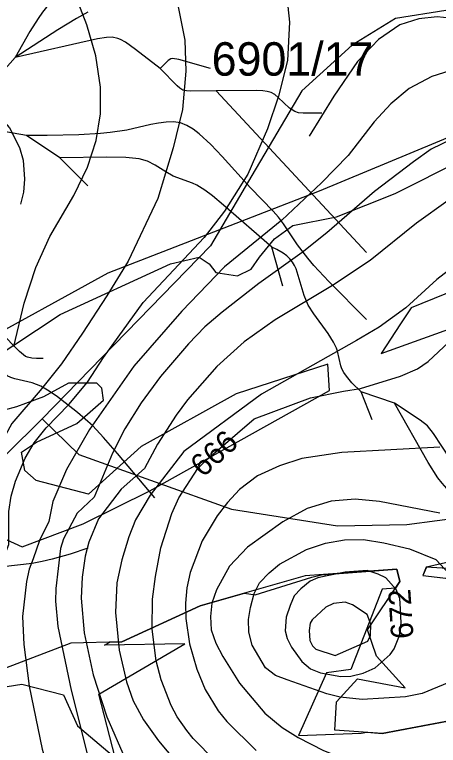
# Model space of a CAD drawing. Extents: x -709584 to -702006, y -1161789 to -1157496.
# Drawn here: x -706652.3 to -706462.3, y -1160475.5 to -1160147.8 of the extents above; entities that cross this region are included whole.
import ezdxf

# ---------------------------------------------------------------- set-up
doc = ezdxf.new("R2010")
doc.units = 0
for name, color, linetype in [('120_vrstevnice hlavní', 7, 'Continuous'), ('121_vrstevnice hlavní_popis', 7, 'Continuous'), ('122_vrstevnice základní', 7, 'Continuous'), ('124_vrstevnice doplňková', 7, 'Continuous'), ('408_BPEJ_linie', 7, 'Continuous'), ('411_akumulovaný odtok', 7, 'Continuous'), ('419_LPIS PB', 7, 'Continuous'), ('419_LPIS PB_kod', 7, 'Continuous')]:
    doc.layers.add(name, color=color, linetype=linetype)

msp = doc.modelspace()

# ---------------------------------------------------------------- linework, layer by layer
at = {"layer": '120_vrstevnice hlavní'}
for points in [[(-706406.41, -1160197.67), (-706420.89, -1160197.05), (-706433.54, -1160198.03), (-706447.53, -1160200.69), (-706456.05, -1160203.43), (-706465.53, -1160208.15), (-706473.52, -1160213.84), (-706491, -1160227.07), (-706512.32, -1160245.59)], [(-706512.32, -1160245.59), (-706523.39, -1160254.44), (-706542.79, -1160268.33), (-706559.26, -1160281.14), (-706566.96, -1160287.84), (-706574.37, -1160295.39), (-706586.91, -1160310.07), (-706595.6, -1160321.9), (-706602.86, -1160333.58), (-706608.42, -1160344.41), (-706616.69, -1160364.22), (-706624.2, -1160371.3), (-706630.31, -1160382.81)], [(-706461.65, -1160371.34), (-706488.73, -1160366.07), (-706499.56, -1160365.07), (-706510.39, -1160365.93), (-706521.21, -1160369.2), (-706532.05, -1160375.19), (-706547.86, -1160386.59), (-706555.88, -1160395.06)], [(-706630.31, -1160382.81), (-706631.76, -1160387.26), (-706633.79, -1160405.11), (-706633.93, -1160410.81), (-706632.93, -1160422.21), (-706626.95, -1160450.71), (-706619.82, -1160479.21), (-706609.56, -1160502.01), (-706581.06, -1160576.11), (-706575.65, -1160587.5), (-706562.11, -1160610.3), (-706540.74, -1160638.8), (-706530.91, -1160649.77), (-706511.38, -1160668.87), (-706505.26, -1160673.86), (-706494.43, -1160681.27), (-706483.6, -1160687.11), (-706478.18, -1160689.25), (-706461.94, -1160694.09)], [(-706555.88, -1160395.06), (-706561.83, -1160405.68), (-706563.82, -1160411.67), (-706564.53, -1160417.65), (-706564.11, -1160423.64), (-706562.11, -1160429.62), (-706558.98, -1160435.61), (-706551.42, -1160447.57), (-706540.17, -1160460.97), (-706532.33, -1160467.52), (-706525.21, -1160471.94), (-706513.81, -1160477.78), (-706508.11, -1160480.06), (-706499.02, -1160482.8), (-706491.01, -1160484.91), (-706480.79, -1160486.93), (-706468.21, -1160488.61), (-706451.11, -1160489.61)]]:
    msp.add_lwpolyline(points, dxfattribs=at)
at = {"layer": '122_vrstevnice základní'}
for points in [[(-706652.57, -1160296.57), (-706648.04, -1160277.15), (-706642.76, -1160261.19), (-706636.49, -1160247.23), (-706625.66, -1160228.85), (-706619.54, -1160216.16), (-706615.69, -1160204.2), (-706613.84, -1160192.23), (-706613.84, -1160180.26), (-706615.83, -1160166.29), (-706619.96, -1160152.33), (-706623.81, -1160142.35), (-706631.51, -1160126.39), (-706637.06, -1160117.7), (-706645.04, -1160107.87), (-706664.99, -1160089.34), (-706671.26, -1160082.22), (-706676.82, -1160072.53), (-706681.81, -1160057.43), (-706686.22, -1160048.59), (-706693.4, -1160037.95)], [(-706530.54, -1160137.03), (-706529.05, -1160151.17), (-706529.99, -1160168.31), (-706534.03, -1160184.28), (-706538.95, -1160199), (-706547.75, -1160219.36), (-706558.18, -1160235.92), (-706567.24, -1160247.8), (-706594.63, -1160276.92)], [(-706579.01, -1160144.23), (-706576.02, -1160159.19), (-706575.52, -1160173.18), (-706577.07, -1160190.29), (-706581.15, -1160207.47), (-706588.11, -1160230.29), (-706601.39, -1160258.34), (-706610.92, -1160273.94), (-706621.85, -1160290.62)], [(-706375.67, -1160178.57), (-706394.98, -1160173.87), (-706413.78, -1160170.81), (-706430.72, -1160169.63), (-706443.05, -1160170.28), (-706454.38, -1160172.06), (-706465.2, -1160175.48), (-706475.34, -1160180.88), (-706483.65, -1160187.72), (-706491.11, -1160195.88), (-706502.82, -1160210.9), (-706514.66, -1160223.29), (-706532.55, -1160239.97), (-706558.13, -1160260.92)], [(-706457.95, -1160231.13), (-706472.2, -1160241.24), (-706492.86, -1160258.06), (-706509.82, -1160269.31), (-706535.46, -1160284.7), (-706549.43, -1160294.54), (-706561.68, -1160305.51), (-706574.79, -1160320.47), (-706579.92, -1160327.45), (-706588.19, -1160340.42), (-706594.03, -1160351.39), (-706604.46, -1160360.64), (-706614.66, -1160373.88)], [(-706382.05, -1160236.4), (-706401.81, -1160236.68), (-706414.63, -1160238.39), (-706422.32, -1160240.53), (-706432.58, -1160244.38), (-706437.92, -1160247.43), (-706442.27, -1160250.51), (-706463.08, -1160266.61), (-706476.9, -1160279.29), (-706488.87, -1160287.98)], [(-706558.13, -1160260.92), (-706577.36, -1160280.71), (-706598.87, -1160305.37), (-706618.68, -1160333.86), (-706629.08, -1160351.82), (-706635.21, -1160366.07), (-706636.92, -1160375.04), (-706641.18, -1160383.54), (-706644.01, -1160391.88)], [(-706661.15, -1160405.54), (-706659.34, -1160396.57), (-706654.86, -1160385.39), (-706654.88, -1160370.63), (-706653.88, -1160363.79), (-706651.88, -1160356.95), (-706647.61, -1160346.69), (-706643.48, -1160339.85), (-706638.2, -1160333.01), (-706627.94, -1160322.61), (-706619.68, -1160312.63), (-706612.48, -1160301.6), (-706594.63, -1160276.92)], [(-706488.87, -1160287.98), (-706499.04, -1160293.91), (-706541.68, -1160318), (-706576.43, -1160343.66), (-706591.54, -1160363.29), (-706598.02, -1160374.33), (-706601.15, -1160382.03), (-706604.29, -1160392.29), (-706606.43, -1160402.55), (-706607, -1160415.94), (-706605.43, -1160432.76), (-706602.15, -1160447.01), (-706599.16, -1160455.55), (-706594.46, -1160463.96), (-706587.76, -1160473.51), (-706562.82, -1160503.15)], [(-706504.83, -1160316.62), (-706497.28, -1160315.48), (-706479.32, -1160309.93), (-706471.63, -1160306.65), (-706466.92, -1160303.37), (-706450.82, -1160288.27)], [(-706621.85, -1160290.62), (-706631.23, -1160304.41), (-706640.81, -1160316.39), (-706653.47, -1160331.21), (-706661.29, -1160345.26), (-706665.85, -1160358.09), (-706668.98, -1160370.91), (-706670.41, -1160386.59), (-706670.55, -1160399.27), (-706673.95, -1160409.6), (-706674.72, -1160417.84)], [(-706552.42, -1160492.6), (-706572.23, -1160472.37), (-706575.08, -1160468.81), (-706579.43, -1160462.74), (-706582.06, -1160457.55), (-706586.62, -1160446.15), (-706588.9, -1160437.6), (-706590.61, -1160423.35), (-706590.47, -1160409.96), (-706589.18, -1160399.7), (-706586.76, -1160386.87), (-706581.78, -1160371.48), (-706578.64, -1160364.5), (-706570.09, -1160351.39), (-706566.21, -1160347.46), (-706544.84, -1160329.05), (-706519.57, -1160319.58), (-706504.83, -1160316.62)], [(-706461.65, -1160341.7), (-706505.54, -1160344.12), (-706523.5, -1160346.83), (-706533.47, -1160350.11), (-706543.44, -1160354.67), (-706551.42, -1160360.8), (-706556.84, -1160366.5), (-706561.54, -1160372.48), (-706568.24, -1160383.74), (-706573.65, -1160397.99), (-706575.08, -1160404.83), (-706575.65, -1160411.67), (-706575.51, -1160418.51), (-706573.94, -1160429.91), (-706570.66, -1160441.3), (-706566.81, -1160450.43), (-706560.97, -1160459.97), (-706557.12, -1160464.82), (-706544.01, -1160477.78)], [(-706614.66, -1160373.88), (-706618.97, -1160384.31), (-706620.68, -1160390.58), (-706621.96, -1160399.98), (-706622.39, -1160409.39), (-706621.1, -1160425.06), (-706617.11, -1160443.87), (-706610.99, -1160462.68), (-706602.72, -1160481.49), (-706596.59, -1160490.89), (-706576.65, -1160513.98), (-706572.66, -1160523.38), (-706566.39, -1160554.73), (-706558.26, -1160573.54), (-706543.44, -1160595.48), (-706522.93, -1160618.85), (-706509.96, -1160634.53), (-706495.42, -1160648.21), (-706486.16, -1160654.33), (-706474.76, -1160660.46), (-706457.66, -1160667.3)], [(-706644.01, -1160391.88), (-706645.76, -1160396.42), (-706646.9, -1160401.98), (-706648.75, -1160417.65), (-706648.18, -1160430.19), (-706645.76, -1160449), (-706639.91, -1160477.21), (-706630.51, -1160508.56), (-706626.23, -1160524.24), (-706623.95, -1160536.78), (-706620.25, -1160552.45), (-706617.09, -1160561.42), (-706613.69, -1160568.12), (-706605, -1160583.8), (-706592.89, -1160602.61), (-706574.51, -1160625.41), (-706552.99, -1160648.78), (-706510.1, -1160683.97), (-706495.85, -1160693.52), (-706481.6, -1160700.5), (-706464.5, -1160706.49), (-706453.1, -1160708.34)], [(-706479.32, -1160414.23), (-706479.63, -1160409.57), (-706481.21, -1160405.6), (-706485.88, -1160400.41), (-706489.3, -1160398.7), (-706494.28, -1160397.13), (-706504.1, -1160397.83), (-706512.1, -1160399.41), (-706516.35, -1160400.42), (-706519.79, -1160401.83), (-706523.92, -1160405.25), (-706526.94, -1160408.44), (-706528.77, -1160412.81), (-706530.48, -1160417.94), (-706531, -1160424.09), (-706530.17, -1160427.5), (-706528.11, -1160431.44), (-706523.5, -1160437.89), (-706519.65, -1160441.16), (-706515.23, -1160443.02), (-706506.11, -1160444.58), (-706501.55, -1160444.44), (-706495.99, -1160443.16), (-706490.72, -1160440.74), (-706483.88, -1160434.75), (-706482.17, -1160432.19), (-706479.75, -1160426.2), (-706478.98, -1160420.73), (-706479.32, -1160414.23)]]:
    msp.add_lwpolyline(points, dxfattribs=at)
at = {"layer": '124_vrstevnice doplňková'}
for points in [[(-706416.37, -1160157.39), (-706434.93, -1160153.01), (-706448.63, -1160150.22), (-706462.8, -1160148.75), (-706471.02, -1160149.67), (-706479.54, -1160152.41), (-706489.18, -1160158.95), (-706498.6, -1160168.78), (-706509.23, -1160184.32), (-706520.18, -1160202.29)], [(-706710.9, -1160178.29), (-706699.05, -1160178.12), (-706690.78, -1160178.4), (-706677.82, -1160181.82), (-706665.42, -1160188.95), (-706659.01, -1160193.65), (-706654.59, -1160198.5), (-706650.03, -1160207.33), (-706648.46, -1160213.03), (-706647.89, -1160221.58), (-706648.24, -1160227.37), (-706649.6, -1160232.84)], [(-706469.63, -1160452.14), (-706477.04, -1160453.7), (-706496.42, -1160454.84), (-706506.4, -1160453.84), (-706512.38, -1160452.42), (-706530.15, -1160446.13), (-706535.35, -1160444.17), (-706539.89, -1160440.74), (-706545.72, -1160430.48), (-706547.29, -1160424.78), (-706547.43, -1160419.08), (-706546.58, -1160413.66), (-706544.92, -1160407.31), (-706542.45, -1160402.55), (-706538.19, -1160398.16), (-706533.47, -1160394.28), (-706521.5, -1160387.58), (-706512.95, -1160384.74), (-706504.4, -1160383.31), (-706495.85, -1160383.17), (-706486.73, -1160384.59), (-706475.33, -1160387.3), (-706463.5, -1160392.14), (-706453.65, -1160402.67)], [(-706509.27, -1160411.92), (-706512.81, -1160413.52), (-706518.93, -1160419.18), (-706519.73, -1160420.66), (-706520.3, -1160424.02), (-706519.93, -1160428.48), (-706518.8, -1160430.88), (-706517.23, -1160432.33), (-706508.53, -1160435.18), (-706494, -1160428.77), (-706492.72, -1160426.2), (-706492.57, -1160421.07), (-706494.28, -1160416.8), (-706500.84, -1160412.38), (-706504.12, -1160411.21), (-706509.27, -1160411.92)], [(-706455.81, -1160446.58), (-706469.63, -1160452.14)]]:
    msp.add_lwpolyline(points, dxfattribs=at)
at = {"layer": '408_BPEJ_linie'}
for points in [[(-706131, -1160024), (-706150.5, -1160026), (-706193, -1160042), (-706290.5, -1160101), (-706319.5, -1160119.5), (-706347, -1160131), (-706404.5, -1160146), (-706459, -1160146), (-706481.5, -1160149.5), (-706501, -1160161.5), (-706523.5, -1160182), (-706546, -1160220), (-706564.5, -1160251.5), (-706640, -1160329)], [(-706640, -1160329), (-706656, -1160345), (-706682, -1160379), (-706697.5, -1160412.5), (-706698.5, -1160435), (-706692, -1160463.5), (-706676, -1160487.5), (-706654, -1160508), (-706604.5, -1160538.5)], [(-706640, -1160329), (-706623.5, -1160345), (-706555, -1160369.5), (-706507.5, -1160377), (-706476.5, -1160376.5), (-706408.5, -1160367.5), (-706373, -1160352.5), (-706348.5, -1160336), (-706347.02, -1160335)], [(-706442, -1160392), (-706453.5, -1160396.5), (-706467.75, -1160395.62), (-706469.3, -1160399.3), (-706446.42, -1160401.97), (-706435.11, -1160398.37)], [(-706607.27, -1160480.93), (-706614.5, -1160452.5), (-706576, -1160430), (-706612, -1160430.5), (-706609.67, -1160429.21), (-706604.2, -1160429.1), (-706569.1, -1160412.9), (-706549.29, -1160407.26), (-706544.5, -1160408), (-706519, -1160400), (-706514.69, -1160398.96), (-706481, -1160396.5), (-706479.6, -1160402), (-706481.61, -1160405), (-706487.5, -1160405.5), (-706501.5, -1160441.5), (-706512.5, -1160443), (-706525, -1160471), (-706497, -1160470), (-706494.33, -1160469.62), (-706487.5, -1160470.1), (-706455.81, -1160464.16)]]:
    msp.add_lwpolyline(points, dxfattribs=at)
at = {"layer": '411_akumulovaný odtok'}
for p, q in [((-706651.99, -1160167), (-706691.99, -1160212)), ((-706494.49, -1160254.5), (-706561.99, -1160182)), ((-706631.99, -1160212), (-706646.99, -1160202)), ((-706619.49, -1160224.5), (-706631.99, -1160212)), ((-706531.99, -1160269.5), (-706536.99, -1160252)), ((-706481.99, -1160322), (-706496.99, -1160317)), ((-706491.99, -1160329.5), (-706496.99, -1160317))]:
    msp.add_line(p, q, dxfattribs=at)
for points in [[(-706549.49, -1160089.5), (-706583.03, -1160119.87), (-706589.08, -1160124.88), (-706593.28, -1160127.81), (-706595.47, -1160129.04), (-706597.74, -1160130.04), (-706599.98, -1160130.73), (-706602.3, -1160131.22), (-706607.09, -1160131.81), (-706616.81, -1160132.69), (-706621.52, -1160133.64), (-706623.85, -1160134.44), (-706626.1, -1160135.44), (-706628.29, -1160136.6), (-706632.45, -1160139.31), (-706636.25, -1160142.53), (-706638.01, -1160144.44), (-706639.81, -1160146.76), (-706641.68, -1160149.46), (-706645.4, -1160155.43), (-706651.99, -1160167)], [(-706619.42, -1160146.72), (-706624.53, -1160149.51), (-706632.9, -1160154.67), (-706651.99, -1160167)], [(-706586.99, -1160172), (-706598.03, -1160163.4), (-706602.52, -1160160.21), (-706604.82, -1160158.92), (-706606, -1160158.43), (-706608.48, -1160157.93), (-706611.1, -1160158.02), (-706615.14, -1160158.67), (-706651.99, -1160167)], [(-706564.49, -1160172), (-706578.69, -1160167.89), (-706581.44, -1160167.41), (-706582.28, -1160167.6), (-706583.43, -1160168.36), (-706586.99, -1160172)], [(-706561.99, -1160182), (-706573.55, -1160182.07), (-706575.24, -1160181.98), (-706576.82, -1160181.61), (-706578.18, -1160180.78), (-706579.42, -1160179.68), (-706586.99, -1160172)], [(-706514.49, -1160192), (-706522.93, -1160192.05), (-706524.98, -1160191.79), (-706526.68, -1160191.25), (-706529.05, -1160189.67), (-706534.15, -1160184.9), (-706535.66, -1160183.68), (-706537.29, -1160182.74), (-706539.08, -1160182.23), (-706540.98, -1160181.99), (-706543.93, -1160181.88), (-706561.99, -1160182)], [(-706646.99, -1160202), (-706671.03, -1160197.88), (-706673.96, -1160197.58), (-706675.83, -1160197.66), (-706676.71, -1160197.85), (-706678.35, -1160198.64), (-706680.6, -1160200.43), (-706691.99, -1160212)], [(-706494.49, -1160284.5), (-706511.41, -1160267.43), (-706518.08, -1160260.24), (-706520.89, -1160256.98), (-706525.45, -1160251.03), (-706531.73, -1160241.54), (-706534, -1160238.55), (-706536.36, -1160235.91), (-706546.6, -1160225.45), (-706559.26, -1160211.43), (-706564.34, -1160206.04), (-706569.55, -1160201.19), (-706572.25, -1160199.14), (-706575.03, -1160197.47), (-706577.96, -1160196.35), (-706581.08, -1160195.88), (-706584.35, -1160195.95), (-706587.73, -1160196.41), (-706591.2, -1160197.11), (-706601.99, -1160199.6), (-706609.41, -1160200.71), (-706613.76, -1160201.1), (-706623.52, -1160201.63), (-706637.7, -1160201.99), (-706646.99, -1160202)], [(-706536.99, -1160252), (-706558.6, -1160233.26), (-706563.64, -1160229.09), (-706567.07, -1160226.51), (-706570.63, -1160224.25), (-706572.48, -1160223.33), (-706581.24, -1160220.18), (-706584.53, -1160218.36), (-706589.31, -1160215.27), (-706592.64, -1160213.56), (-706596.41, -1160212.51), (-706602.46, -1160211.87), (-706610.87, -1160211.74), (-706631.99, -1160212)], [(-706496.99, -1160317), (-706501.05, -1160312.92), (-706503.57, -1160309.88), (-706504.68, -1160308.27), (-706505.56, -1160306.66), (-706506.11, -1160305.25), (-706507.58, -1160298.64), (-706508, -1160297.35), (-706509.27, -1160294.66), (-706511.75, -1160290.79), (-706518.16, -1160281.97), (-706520.65, -1160278.06), (-706522.54, -1160273.81), (-706526.11, -1160261.8), (-706526.78, -1160260.28), (-706527.71, -1160258.74), (-706528.89, -1160257.26), (-706530.31, -1160255.94), (-706531.84, -1160254.78), (-706534.77, -1160253.04), (-706536.99, -1160252)], [(-706639.49, -1160302), (-706642.49, -1160302.05), (-706644.58, -1160301.88), (-706646.56, -1160301.42), (-706647.44, -1160301.02), (-706650.11, -1160298.86), (-706658.85, -1160290.05), (-706660.8, -1160288.5), (-706662.19, -1160287.86), (-706663.7, -1160287.76), (-706666.11, -1160288.23), (-706676.99, -1160292)], [(-706589.49, -1160364.5), (-706606.21, -1160344.53), (-706612.39, -1160337.37), (-706617.26, -1160332.22), (-706624.1, -1160326.16), (-706633.06, -1160319.13), (-706636.75, -1160316.59), (-706640.56, -1160314.41), (-706644.44, -1160312.91), (-706652.15, -1160311.06), (-706653.96, -1160310.47), (-706655.65, -1160309.7), (-706657.26, -1160308.63), (-706658.74, -1160307.35), (-706663.81, -1160302.28), (-706668.17, -1160298.5), (-706672.43, -1160295.19), (-706676.99, -1160292)], [(-706456.99, -1160347), (-706464.55, -1160335.57), (-706467.18, -1160332.19), (-706470.55, -1160329.57), (-706481.99, -1160322)], [(-706441.99, -1160389.5), (-706441.91, -1160385.59), (-706442.17, -1160381.88), (-706443.01, -1160378.09), (-706443.73, -1160376.41), (-706444.59, -1160374.97), (-706446.53, -1160372.61), (-706458.59, -1160360.3), (-706460.66, -1160357.96), (-706462.58, -1160355.46), (-706466.84, -1160348.65), (-706481.99, -1160322)], [(-706619.49, -1160387), (-706627.45, -1160389.78), (-706635.45, -1160392.03), (-706639.89, -1160393.06), (-706644.4, -1160393.9), (-706657.54, -1160395.35)]]:
    msp.add_lwpolyline(points, dxfattribs=at)
at = {"layer": '419_LPIS PB'}
for points in [[(-706432.66, -1160192.44), (-706515.71, -1160226.9), (-706610.52, -1160263.79), (-706671.45, -1160297.24), (-706696.57, -1160306.97), (-706734.25, -1160309.4), (-706772.3, -1160306.1), (-706793.6, -1160301.3), (-706807.8, -1160293.4), (-706816.1, -1160285.5), (-706819.54, -1160284.53), (-706821, -1160271.43), (-706823.62, -1160260.07), (-706819.98, -1160259.66), (-706802.45, -1160253.63), (-706792.95, -1160248.61), (-706765.92, -1160235.55), (-706733.88, -1160217.98), (-706728.88, -1160212.96), (-706713.7, -1160195.3), (-706702.4, -1160181.5), (-706687.4, -1160166.2), (-706669.2, -1160151.2), (-706653.2, -1160140.7)], [(-706673.93, -1160310.07), (-706631.89, -1160282.2), (-706582.34, -1160259.6), (-706569.57, -1160256.59), (-706565.07, -1160259.6), (-706562.07, -1160263.37), (-706552.31, -1160264.88), (-706546.3, -1160261.86), (-706542.55, -1160256.59), (-706535.79, -1160248.3), (-706527.53, -1160242.28), (-706508.01, -1160238.51), (-706481.73, -1160227.97), (-706451.7, -1160212.91)], [(-706399.04, -1160248.68), (-706474.5, -1160279.3), (-706479.3, -1160286.4), (-706487.9, -1160299.8), (-706448.5, -1160285.6)], [(-706661.5, -1160380.8), (-706648.9, -1160386.5), (-706621.5, -1160376.2), (-706591.6, -1160361.3), (-706511.1, -1160316.3), (-706511.9, -1160304.5), (-706553, -1160317.9), (-706595.6, -1160341.5), (-706619.2, -1160362.8), (-706642.59, -1160356.69), (-706647.65, -1160352.24), (-706649.16, -1160343.96), (-706642.4, -1160339.44), (-706624.38, -1160331.16), (-706612.37, -1160320.61), (-706613.12, -1160315.34), (-706615.37, -1160313.08), (-706628.13, -1160313.08), (-706639.4, -1160319.11), (-706651.41, -1160323.62), (-706662.67, -1160326.64)], [(-706437.4, -1160388.7), (-706467.7, -1160395.5), (-706469.3, -1160399.3), (-706446.2, -1160402)], [(-706403.41, -1160454.34), (-706487.5, -1160470.1), (-706508.8, -1160468.6), (-706508, -1160455.9), (-706498.5, -1160445.7), (-706477.2, -1160449.6), (-706490, -1160435.5), (-706494.1, -1160423.6), (-706479.6, -1160402), (-706481, -1160396.5), (-706522, -1160399.5), (-706569.1, -1160412.9), (-706604.2, -1160429.1), (-706627.11, -1160429.57), (-706656.3, -1160440.9), (-706695.6, -1160445.4), (-706690.4, -1160451), (-706679.2, -1160452.8), (-706649.1, -1160448.1), (-706630.3, -1160452.8), (-706624.1, -1160466.7), (-706606.6, -1160481.5)]]:
    msp.add_lwpolyline(points, dxfattribs=at)

# ---------------------------------------------------------------- texts
at = {"layer": '121_vrstevnice hlavní_popis'}
for s, rotation, p in [('666', 42.2924, (-706567.83, -1160355.66)), ('672', 93.8563, (-706473.42, -1160427.38))]:
    msp.add_text(s, height=10, rotation=rotation, dxfattribs=at).set_placement(p)
at = {"layer": '419_LPIS PB_kod'}
msp.add_text('6901/17', height=15, dxfattribs=at).set_placement((-706563.95, -1160175.17))

doc.saveas('drawing.dxf')
